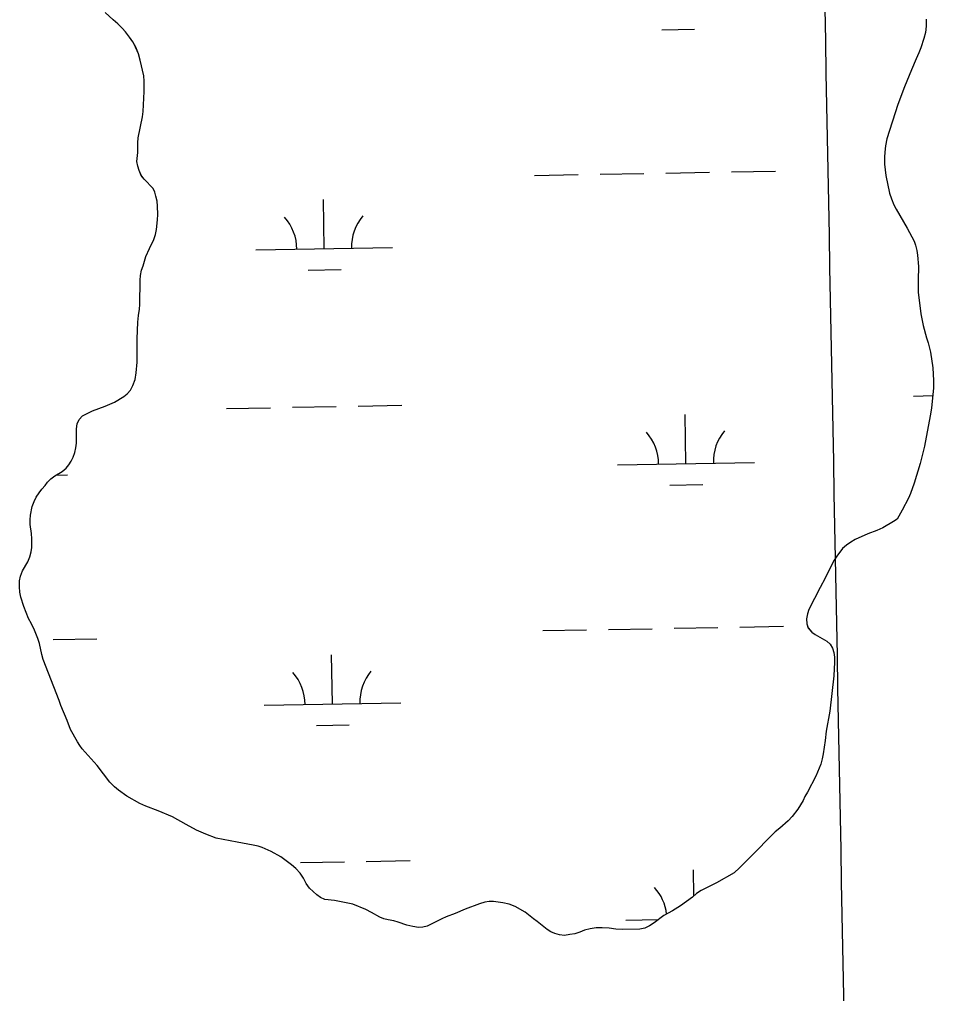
# Model space of a CAD drawing. Extents: x 3957609 to 3995875, y 234277 to 260273.
# Drawn here: x 3971886 to 3972554, y 241191 to 241903 of the extents above; entities that cross this region are included whole.
import ezdxf

# ---------------------------------------------------------------- set-up
doc = ezdxf.new("R2010")
doc.units = 0
for name, color, linetype in [('V-GRID-MAJR', 7, 'Continuous'), ('V-TOPO-SHOR', 7, 'Continuous'), ('V-WETL-SWMP', 7, 'Continuous')]:
    doc.layers.add(name, color=color, linetype=linetype)

msp = doc.modelspace()

# ---------------------------------------------------------------- linework, layer by layer
at = {"layer": 'V-GRID-MAJR'}
msp.add_spline([(3972513.068, 239900.828), (3972455.83, 242927.648), (3972341.236, 248987.469), (3972226.642, 255047.279), (3972169.287, 258080.274)], degree=3, dxfattribs=at)
at = {"layer": 'V-TOPO-SHOR'}
for points in [[(3971977.193, 241861.6), (3971974.66, 241873.136), (3971973.322, 241877.595), (3971971.293, 241882.434), (3971969.112, 241886.348), (3971966.781, 241889.799), (3971963.832, 241893.709), (3971961.35, 241896.465), (3971958.173, 241899.605), (3971954.768, 241902.433), (3971948.959, 241907.942)], [(3972548.874, 241902.978), (3972548.827, 241897.895), (3972548.393, 241893.27), (3972547.186, 241888.797), (3972545.073, 241882.084), (3972543.631, 241878.303), (3972541.579, 241873.9), (3972538.239, 241865.95), (3972533.153, 241853.443), (3972528.226, 241840.63), (3972520.214, 241815.631), (3972519.168, 241810.541), (3972518.656, 241805.841), (3972518.449, 241802.144), (3972518.555, 241797.061), (3972519.53, 241788.675), (3972522.072, 241775.83), (3972523.483, 241771.832), (3972525.281, 241767.455), (3972526.917, 241764.138), (3972534.927, 241750.299), (3972540.158, 241740.784), (3972541.1, 241737.864), (3972542.124, 241733.866), (3972542.685, 241730.481), (3972543.35, 241722.246), (3972543.025, 241712.387), (3972543.156, 241703.531), (3972544.944, 241687.678), (3972546.691, 241679.14), (3972549.208, 241670.223), (3972550.463, 241666.534), (3972552.122, 241659.69), (3972553.808, 241648.303), (3972554.248, 241638.989), (3972554.281, 241633.52), (3972552.753, 241618.803), (3972551.94, 241613.253), (3972547.606, 241590.971), (3972544.604, 241578.325), (3972540.147, 241563.974), (3972537.419, 241556.489), (3972535.978, 241553.013), (3972531.409, 241544.285), (3972527.597, 241537.793), (3972524.99, 241535.929), (3972517.165, 241531.415), (3972512.94, 241529.464), (3972506.333, 241526.883), (3972497.117, 241522.746), (3972493.74, 241520.876), (3972490.674, 241518.626), (3972487.762, 241516.143), (3972483.559, 241510.651), (3972481.728, 241507.714), (3972479.139, 241503.077), (3972475.031, 241494.504), (3972471.376, 241487.783), (3972463.235, 241471.638), (3972462.098, 241468.474), (3972461.502, 241464.929), (3972461.68, 241461.157), (3972462.622, 241458.158), (3972465.258, 241455.019), (3972467.812, 241453.339), (3972476.387, 241448.617), (3972478.711, 241446.243), (3972480.424, 241443.327), (3972481.443, 241440.33), (3972482.003, 241436.792)], [(3971964.893, 241335.176), (3971958.857, 241339.606), (3971955.839, 241342.207), (3971952.509, 241345.576), (3971943.041, 241357.608), (3971932.262, 241369.941), (3971930.398, 241372.316), (3971928.766, 241374.926), (3971923.706, 241383.906), (3971921.125, 241390.513), (3971916.515, 241401.572), (3971915.415, 241405.263), (3971903.684, 241435.071), (3971902.66, 241438.84), (3971900.917, 241446.759), (3971899.895, 241450.374), (3971897.393, 241456.596), (3971895.21, 241461.126), (3971893.029, 241465.117), (3971889.51, 241473.952), (3971887.39, 241480.717), (3971886.676, 241484.408), (3971886.42, 241488.334), (3971886.395, 241492.569), (3971887.067, 241495.96), (3971888.584, 241499.821), (3971892.396, 241506.391), (3971894.067, 241510.173), (3971895.046, 241513.874), (3971895.488, 241516.958), (3971895.449, 241523.35), (3971895.12, 241527.121), (3971894.233, 241533.662), (3971894.134, 241537.203), (3971894.345, 241540.592), (3971895.693, 241546.917), (3971897.135, 241550.544), (3971898.579, 241553.634), (3971900.715, 241557.034), (3971902.623, 241559.588), (3971905.149, 241562.297), (3971906.906, 241564.771), (3971909.202, 241567.173), (3971912.345, 241569.348), (3971917.486, 241572.537), (3971920.398, 241574.866), (3971922.46, 241577.417), (3971924.064, 241579.969), (3971925.586, 241582.904), (3971926.874, 241586.455), (3971927.546, 241589.771), (3971927.988, 241593.238), (3971928.078, 241603.79), (3971928.443, 241607.257), (3971930.116, 241610.579), (3971932.565, 241613.135), (3971936.25, 241615.236), (3971939.704, 241616.874), (3971949.002, 241620.241), (3971955.837, 241623.209), (3971962.742, 241627.331), (3971965.118, 241629.195), (3971967.49, 241631.98), (3971969.319, 241635.302), (3971970.83, 241639.779), (3971971.571, 241644.713), (3971972.294, 241652.339), (3971972.423, 241669.514), (3971972.964, 241681.683), (3971973.398, 241686.383), (3971974.14, 241691.163), (3971974.428, 241694.477), (3971974.475, 241712.266), (3971974.84, 241715.733), (3971975.585, 241719.588), (3971976.876, 241722.754), (3971978.838, 241729.541), (3971981.342, 241735.486), (3971984.461, 241741.974), (3971985.748, 241745.601), (3971986.573, 241749.224), (3971987.3, 241756.468), (3971987.509, 241760.167), (3971987.316, 241766.479), (3971986.911, 241769.942), (3971986.118, 241773.634), (3971985.176, 241776.555), (3971984.005, 241779.32), (3971977.494, 241786.057), (3971975.321, 241788.894), (3971973.836, 241792.505), (3971972.817, 241795.501), (3971972.18, 241798.962), (3971972.911, 241805.513), (3971972.946, 241812.52), (3971973.23, 241816.374), (3971976.294, 241831.716), (3971976.81, 241835.492), (3971977.57, 241850.127), (3971977.525, 241857.752), (3971977.193, 241861.6)], [(3972482.003, 241436.792), (3972482.025, 241433.248), (3972481.468, 241423.158), (3972478.544, 241397.497), (3972475.785, 241382.694), (3972475.209, 241375.915), (3972473.573, 241366.279), (3972472.826, 241362.5), (3972471.849, 241358.644), (3972468.359, 241349.922), (3972462.266, 241338.334), (3972460.361, 241335.088), (3972458.993, 241332.075), (3972455.104, 241325.89), (3972450.977, 241320.553), (3972447.994, 241317.223), (3972441.866, 241311.796), (3972438.648, 241309.158), (3972435.355, 241305.982), (3972423.34, 241293.665), (3972414.613, 241285.063), (3972412.547, 241282.819), (3972408.641, 241279.329), (3972395.747, 241272.011), (3972384.538, 241266.322), (3972381.087, 241264.069), (3972378.099, 241261.509), (3972369.512, 241255.22), (3972363.45, 241251.486), (3972357.234, 241248.06), (3972350.181, 241242.782), (3972346.808, 241240.53), (3972343.429, 241238.813), (3972339.583, 241238.021), (3972326.723, 241237.789), (3972322.179, 241238.07), (3972317.169, 241238.809), (3972312.24, 241239.01), (3972307.695, 241238.983), (3972303.464, 241238.418), (3972299.157, 241237.392), (3972295.856, 241235.985), (3972292.09, 241234.654), (3972288.473, 241234.324), (3972284.627, 241233.532), (3972281.082, 241233.894), (3972277.61, 241234.873), (3972274.677, 241236.165), (3972272.05, 241237.767), (3972264.773, 241243.731), (3972262.068, 241245.639), (3972255.877, 241250.53), (3972248.537, 241254.567), (3972244.138, 241256.312), (3972239.587, 241257.284), (3972232.65, 241258.245), (3972229.646, 241258.302), (3972226.416, 241257.745), (3972222.494, 241256.719), (3972212.123, 241252.807), (3972204.673, 241249.682), (3972198.142, 241247.177), (3972194.916, 241245.695), (3972184.322, 241240.241), (3972181.092, 241239.606), (3972177.858, 241239.354), (3972173.926, 241240.102), (3972169.531, 241241.152), (3972163.127, 241243.348), (3972159.963, 241244.175), (3972155.801, 241244.843), (3972152.561, 241245.67), (3972149.627, 241246.962), (3972143.523, 241250.391), (3972139.507, 241252.369), (3972129.857, 241256.316), (3972116.594, 241259.085), (3972109.428, 241259.887), (3972106.416, 241261.333), (3972103.557, 241263.086), (3972098.211, 241268.137), (3972095.959, 241271.436), (3972093.857, 241275.274), (3972091.525, 241279.032), (3972088.346, 241282.401), (3972085.174, 241285), (3972077.437, 241290.884), (3972070.406, 241294.845), (3972063.764, 241297.808), (3972060.756, 241298.791), (3972057.055, 241299.385), (3972045.412, 241301.779), (3972030.148, 241304.536), (3972022.507, 241307.493), (3972015.79, 241310.457), (3972008.14, 241314.491), (3971998.173, 241320.129), (3971987.751, 241324.457), (3971978.643, 241327.944), (3971974.318, 241329.997), (3971964.893, 241335.176)]]:
    msp.add_lwpolyline(points, dxfattribs=at)
at = {"layer": 'V-WETL-SWMP'}
for p, q in [((3972355.651, 241895.178), (3972379.647, 241895.615)), ((3972310.717, 241789.704), (3972342.712, 241790.286)), ((3972358.709, 241790.577), (3972390.704, 241791.159)), ((3972406.701, 241791.449), (3972438.696, 241792.031)), ((3972262.725, 241788.832), (3972294.719, 241789.413)), ((3972109.081, 241735.287), (3972108.426, 241771.281)), ((3972059.089, 241734.378), (3972159.073, 241736.196)), ((3972097.363, 241719.641), (3972121.359, 241720.077)), ((3972539.609, 241627.665), (3972553.7, 241627.921)), ((3972037.783, 241618.54), (3972069.778, 241619.122)), ((3972085.776, 241619.413), (3972117.77, 241619.994)), ((3972133.768, 241620.285), (3972165.762, 241620.867)), ((3972373.416, 241578.205), (3972372.762, 241614.199)), ((3972323.425, 241577.296), (3972423.408, 241579.114)), ((3971913.13, 241569.836), (3971921.583, 241569.989)), ((3972361.699, 241562.558), (3972385.695, 241562.995)), ((3972268.773, 241456.212), (3972300.768, 241456.793)), ((3972316.765, 241457.084), (3972348.76, 241457.666)), ((3972364.757, 241457.957), (3972396.752, 241458.539)), ((3972412.749, 241458.829), (3972444.744, 241459.411)), ((3971910.924, 241449.705), (3971942.919, 241450.286)), ((3972115.129, 241402.667), (3972114.474, 241438.661)), ((3972065.137, 241401.758), (3972165.121, 241403.576)), ((3972103.411, 241387.021), (3972127.407, 241387.457)), ((3972091.824, 241286.793), (3972123.818, 241287.374)), ((3972139.816, 241287.665), (3972171.81, 241288.247)), ((3972379.158, 241262.417), (3972378.81, 241281.579)), ((3972329.473, 241244.676), (3972353.29, 241245.109))]:
    msp.add_line(p, q, dxfattribs=at)
for points in [[(3971977.193, 241861.6), (3971974.659, 241873.136), (3971973.323, 241877.595), (3971971.292, 241882.434), (3971969.112, 241886.348), (3971966.781, 241889.799), (3971963.831, 241893.709), (3971961.35, 241896.466), (3971958.174, 241899.604), (3971954.768, 241902.433), (3971948.959, 241907.943)], [(3972548.873, 241902.977), (3972548.827, 241897.894), (3972548.393, 241893.271), (3972547.187, 241888.797), (3972545.072, 241882.085), (3972543.631, 241878.303), (3972541.579, 241873.901), (3972538.238, 241865.949)], [(3971900.714, 241557.034), (3971902.624, 241559.587), (3971905.149, 241562.297), (3971906.905, 241564.772), (3971909.201, 241567.173), (3971912.345, 241569.349), (3971917.485, 241572.537), (3971920.398, 241574.865), (3971922.461, 241577.418), (3971924.063, 241579.969), (3971925.586, 241582.905), (3971926.873, 241586.455), (3971927.546, 241589.77), (3971927.987, 241593.238), (3971928.078, 241603.789), (3971928.442, 241607.257), (3971930.116, 241610.578), (3971932.565, 241613.134), (3971936.249, 241615.236), (3971939.704, 241616.874), (3971949.002, 241620.241), (3971955.837, 241623.209), (3971962.743, 241627.332), (3971965.119, 241629.194), (3971967.49, 241631.981), (3971969.318, 241635.303), (3971970.831, 241639.779), (3971971.571, 241644.712), (3971972.295, 241652.34), (3971972.423, 241669.513), (3971972.965, 241681.684), (3971973.399, 241686.384), (3971974.14, 241691.163), (3971974.428, 241694.476), (3971974.475, 241712.265), (3971974.839, 241715.733), (3971975.586, 241719.588), (3971976.876, 241722.753), (3971978.837, 241729.541), (3971981.342, 241735.486), (3971984.461, 241741.974), (3971985.748, 241745.601), (3971986.573, 241749.225), (3971987.299, 241756.468), (3971987.508, 241760.166), (3971987.316, 241766.479), (3971986.91, 241769.942), (3971986.118, 241773.634), (3971985.176, 241776.555), (3971984.004, 241779.32), (3971977.495, 241786.057), (3971975.321, 241788.893), (3971973.837, 241792.504), (3971972.817, 241795.501), (3971972.18, 241798.962), (3971972.911, 241805.513), (3971972.946, 241812.52), (3971973.23, 241816.373), (3971976.295, 241831.716), (3971976.811, 241835.492), (3971977.57, 241850.128), (3971977.524, 241857.752), (3971977.193, 241861.6)], [(3972538.238, 241865.949), (3972533.154, 241853.443), (3972528.226, 241840.63), (3972520.214, 241815.631), (3972519.167, 241810.542), (3972518.656, 241805.842), (3972518.448, 241802.144), (3972518.555, 241797.062), (3972519.53, 241788.674), (3972522.072, 241775.829), (3972523.482, 241771.833), (3972525.28, 241767.455), (3972526.917, 241764.138), (3972534.927, 241750.3), (3972540.157, 241740.784), (3972541.099, 241737.864), (3972542.124, 241733.866), (3972542.684, 241730.481), (3972543.35, 241722.245), (3972543.024, 241712.386), (3972543.155, 241703.531), (3972544.944, 241687.678), (3972546.69, 241679.14), (3972549.208, 241670.223), (3972550.463, 241666.534), (3972552.121, 241659.69), (3972553.807, 241648.303), (3972554.248, 241638.988), (3972554.281, 241633.521), (3972552.753, 241618.803), (3972551.939, 241613.253), (3972547.607, 241590.972), (3972544.603, 241578.324), (3972540.147, 241563.974), (3972537.419, 241556.488), (3972535.977, 241553.014), (3972531.409, 241544.284), (3972527.598, 241537.793), (3972524.991, 241535.929), (3972517.164, 241531.415), (3972512.94, 241529.464), (3972506.333, 241526.883), (3972497.117, 241522.746), (3972493.74, 241520.877), (3972490.673, 241518.626), (3972487.762, 241516.144), (3972483.56, 241510.651), (3972481.729, 241507.714), (3972479.139, 241503.078), (3972475.032, 241494.505), (3972471.376, 241487.783), (3972463.234, 241471.639), (3972462.098, 241468.475), (3972461.503, 241464.929), (3972461.68, 241461.157), (3972462.622, 241458.159), (3972465.259, 241455.018), (3972467.811, 241453.339), (3972476.387, 241448.616), (3972478.712, 241446.243), (3972480.424, 241443.327), (3972481.443, 241440.33), (3972482.003, 241436.791), (3972482.025, 241433.249), (3972481.469, 241423.157), (3972478.544, 241397.496), (3972475.784, 241382.694), (3972475.209, 241375.914), (3972473.573, 241366.278), (3972472.826, 241362.5), (3972471.848, 241358.644), (3972468.358, 241349.921), (3972462.267, 241338.333), (3972460.362, 241335.087), (3972458.994, 241332.075), (3972455.104, 241325.891), (3972450.977, 241320.553), (3972447.994, 241317.223), (3972441.866, 241311.796), (3972438.648, 241309.158), (3972435.356, 241305.981), (3972423.34, 241293.664), (3972414.613, 241285.063), (3972412.547, 241282.818), (3972408.641, 241279.329), (3972395.748, 241272.012), (3972384.539, 241266.323), (3972381.087, 241264.069), (3972378.099, 241261.51), (3972369.512, 241255.22), (3972363.451, 241251.487), (3972357.234, 241248.061), (3972350.181, 241242.782), (3972346.807, 241240.529), (3972343.429, 241238.814), (3972339.583, 241238.021), (3972326.724, 241237.789), (3972322.179, 241238.07), (3972317.169, 241238.81), (3972312.239, 241239.011), (3972307.696, 241238.983)], [(3972307.696, 241238.983), (3972303.464, 241238.419), (3972299.158, 241237.392), (3972295.855, 241235.986), (3972292.089, 241234.654), (3972288.472, 241234.324), (3972284.626, 241233.531), (3972281.082, 241233.894), (3972277.611, 241234.874), (3972274.677, 241236.166), (3972272.049, 241237.767), (3972264.774, 241243.73), (3972262.067, 241245.639), (3972255.877, 241250.53), (3972248.537, 241254.567), (3972244.137, 241256.312), (3972239.587, 241257.285), (3972232.651, 241258.244), (3972229.647, 241258.303), (3972226.416, 241257.745), (3972222.495, 241256.72), (3972212.123, 241252.807), (3972204.672, 241249.682), (3972198.141, 241247.178), (3972194.916, 241245.695), (3972184.322, 241240.241), (3972181.091, 241239.605), (3972177.858, 241239.355), (3972173.926, 241240.101), (3972169.531, 241241.153), (3972163.126, 241243.347), (3972159.963, 241244.175), (3972155.801, 241244.843), (3972152.561, 241245.671), (3972149.627, 241246.962), (3972143.523, 241250.391), (3972139.507, 241252.369), (3972129.857, 241256.315), (3972116.595, 241259.084), (3972109.428, 241259.888), (3972106.416, 241261.333), (3972103.556, 241263.087), (3972098.212, 241268.137), (3972095.959, 241271.435), (3972093.857, 241275.273), (3972091.524, 241279.032), (3972088.346, 241282.401), (3972085.173, 241285), (3972077.437, 241290.883), (3972070.405, 241294.845), (3972063.765, 241297.808), (3972060.755, 241298.791), (3972057.055, 241299.385), (3972045.413, 241301.779), (3972030.148, 241304.536), (3972022.507, 241307.493), (3972015.789, 241310.456), (3972008.141, 241314.491), (3971998.173, 241320.13), (3971987.751, 241324.456), (3971978.643, 241327.944), (3971974.318, 241329.997), (3971964.892, 241335.176), (3971958.858, 241339.606), (3971955.839, 241342.206), (3971952.508, 241345.575), (3971943.04, 241357.608), (3971932.262, 241369.941), (3971930.399, 241372.317), (3971928.766, 241374.925), (3971923.706, 241383.905), (3971921.125, 241390.512), (3971916.515, 241401.573), (3971915.415, 241405.263), (3971903.684, 241435.071), (3971902.66, 241438.839), (3971900.918, 241446.76), (3971899.895, 241450.373), (3971897.393, 241456.596), (3971895.209, 241461.126), (3971893.029, 241465.117), (3971889.51, 241473.952), (3971887.39, 241480.716), (3971886.675, 241484.408), (3971886.42, 241488.334), (3971886.395, 241492.569), (3971887.067, 241495.961), (3971888.584, 241499.821), (3971892.395, 241506.39), (3971894.066, 241510.173), (3971895.045, 241513.875), (3971895.488, 241516.958), (3971895.45, 241523.35), (3971895.119, 241527.121), (3971894.233, 241533.661), (3971894.134, 241537.203), (3971894.345, 241540.593), (3971895.693, 241546.916), (3971897.134, 241550.544), (3971898.578, 241553.633), (3971900.714, 241557.034)]]:
    msp.add_lwpolyline(points, dxfattribs=at)
for centre, start, end in [((3972053.838, 241734.758), 0.269879, 41.813537), ((3972164.306, 241736.766), 140.269876, 181.813534), ((3972318.174, 241577.675), 0.269879, 41.813537), ((3972428.641, 241579.684), 140.269876, 181.813534), ((3972170.354, 241404.146), 140.269876, 181.813534), ((3972059.886, 241402.138), 0.269879, 41.813537), ((3972324.222, 241245.055), 6.687465, 41.813537)]:
    msp.add_arc(centre, 35.246, start, end, dxfattribs=at)

doc.saveas('drawing.dxf')
